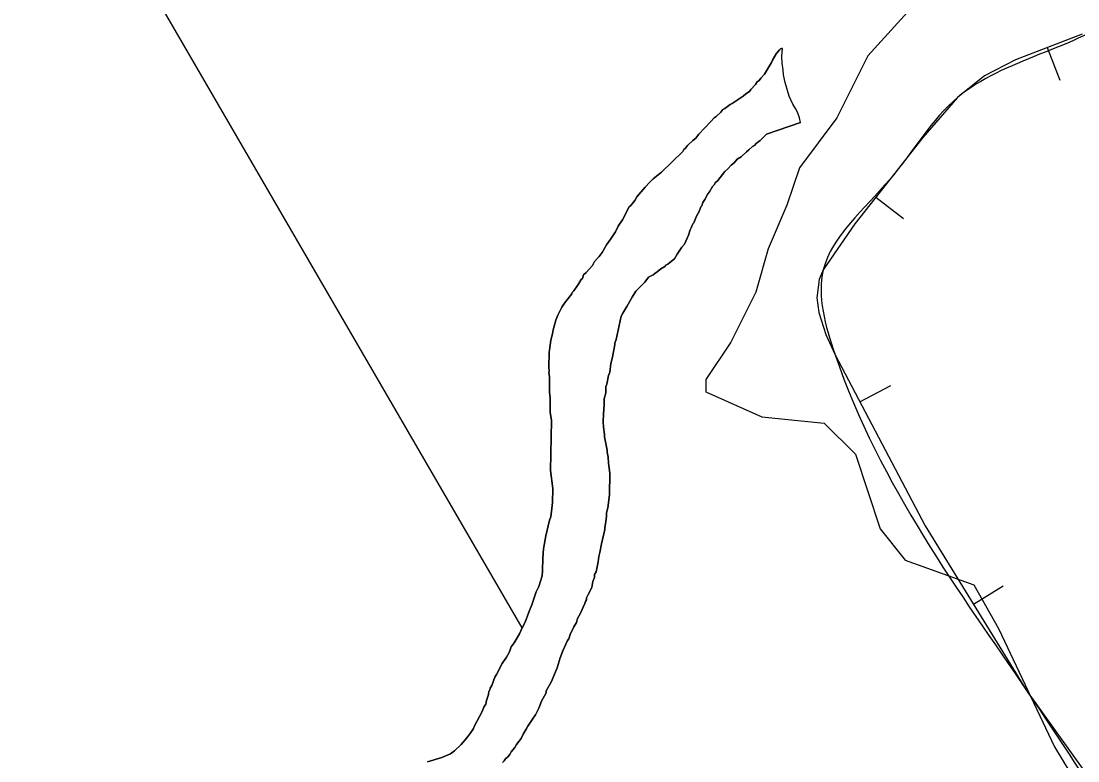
# Model space of a CAD drawing. Extents: x 3187622 to 3225504, y 800805 to 826213.
# Drawn here: x 3192317 to 3193075, y 822186 to 822717 of the extents above; entities that cross this region are included whole.
import ezdxf

# ---------------------------------------------------------------- set-up
doc = ezdxf.new("R2010")
doc.units = 0
for name, color, linetype in [('V-BORW-LINE', 7, 'Continuous'), ('V-SITE-VEGE', 7, 'Continuous'), ('V-TOPO-SHOR', 7, 'Continuous')]:
    doc.layers.add(name, color=color, linetype=linetype)

msp = doc.modelspace()

# ---------------------------------------------------------------- linework, layer by layer
at = {"layer": 'V-BORW-LINE'}
for p, q in [((3193053.28, 822697.8), (3193062.34, 822674.5)), ((3192930.42, 822590.56), (3192950.1, 822575.14)), ((3192918.87, 822443.63), (3192940.98, 822455.3)), ((3193000.36, 822298.42), (3193021.67, 822311.5))]:
    msp.add_line(p, q, dxfattribs=at)
msp.add_lwpolyline([(3193078.31, 822707.53), (3193030.56, 822688.97), (3193008.21, 822677.51), (3192988.91, 822661.96), (3192964, 822633.18), (3192940.33, 822603.21), (3192915.29, 822571.25), (3192892.59, 822538.19), (3192889.58, 822531.35), (3192888.11, 822518.16), (3192889.54, 822507.68), (3192894.44, 822491.96), (3192901.05, 822477.38), (3192965.81, 822354.67), (3193038.45, 822236.41), (3193123.06, 822118.18)], dxfattribs=at)
msp.add_spline([(3193316.85, 822598.58), (3193335.23, 822540.6), (3193410.28, 822427.7), (3193431.93, 822364.3), (3193469.12, 822309.98), (3193521.5, 822255.86), (3193609.23, 822072.56), (3193646.79, 822019.2), (3193676.93, 821957.13), (3193720.79, 821903.14), (3193749.98, 821838.8), (3193830.19, 821730.3), (3193879.71, 821614.86), (3193980.49, 821434.8), (3194001.26, 821375.3), (3194045.64, 821322.89), (3194255.37, 820971.94), (3194278.31, 820910.59), (3194299.82, 820853.02), (3194335.62, 820798.38), (3194443.77, 820680.36), (3194483.44, 820494.4), (3194474.83, 820430.03), (3194362.39, 820338.67), (3194243.42, 820273.69), (3194115.49, 820232.76), (3193985.14, 820192.17), (3193870.95, 820096.91), (3193700.83, 819981.97), (3193642.2, 819950.84), (3193574.53, 819997.4), (3193482.68, 820109.42), (3193411.41, 820226.39), (3193461.02, 820288.31), (3193515.96, 820325.35), (3193569.36, 820370.53), (3193689.7, 820437.29), (3193809.35, 820477.22), (3193921.84, 820552.76), (3193973.73, 820602.01), (3193968.17, 820665.53), (3193943.66, 820740.3), (3193889.61, 820861.46), (3193818.66, 820974.39), (3193871.87, 821026.87), (3193893.16, 821093.52), (3193831.56, 821288.3), (3193761.99, 821415.91), (3193682.09, 821525.66), (3193580.7, 821633.19), (3193582.07, 821571.35), (3193675.74, 821399.36), (3193689.39, 821337.66), (3193682.99, 821269.97), (3193666.03, 821201.07), (3193594.75, 821238.9), (3193552.49, 821298.82), (3193499.03, 821351.22), (3193535.64, 821423.98), (3193485.29, 821613.09), (3193426.35, 821662.5), (3193356.91, 821777.83), (3193308.38, 821900.53), (3193294.27, 821963), (3193279.73, 822022.15), (3193265.13, 822081.57), (3193249.65, 822013.88), (3193262.24, 821951.66), (3193210.33, 822002.36), (3193038.45, 822236.41), (3192901.05, 822477.38), (3192892.59, 822538.19), (3192940.33, 822603.21), (3192988.91, 822661.96), (3193107.58, 822723.07), (3193158.64, 822772.12), (3193217.19, 822790.62), (3193249.51, 822764.99), (3193290.24, 822685.8), (3193316.85, 822598.58)], degree=3, dxfattribs=at)
at = {"layer": 'V-SITE-VEGE'}
for p, q in [((3192969.23, 822741.1), (3192924.58, 822691.95)), ((3192861.85, 822696.99), (3192861.12, 822696.28)), ((3192862.6, 822697.25), (3192861.85, 822696.99)), ((3192863.43, 822697.03), (3192862.6, 822697.25)), ((3192863, 822691.66), (3192863.43, 822697.03)), ((3192858.91, 822693.43), (3192856.3, 822688.79)), ((3192861.12, 822696.28), (3192858.91, 822693.43)), ((3192863.24, 822686.62), (3192863, 822691.66)), ((3192924.58, 822691.95), (3192902.25, 822647.28)), ((3192855.54, 822687), (3192850.35, 822678.79)), ((3192856.3, 822688.79), (3192855.54, 822687)), ((3192863.83, 822681.9), (3192863.24, 822686.62)), ((3192864.1, 822678.2), (3192863.83, 822681.9)), ((3192846.65, 822674.17), (3192845.19, 822673.11)), ((3192847.77, 822675.95), (3192846.65, 822674.17)), ((3192850.35, 822678.79), (3192847.77, 822675.95)), ((3192865.35, 822672.8), (3192864.1, 822678.2)), ((3192839.66, 822666.36), (3192837.1, 822664.6)), ((3192840.77, 822667.78), (3192839.66, 822666.36)), ((3192844.08, 822671.33), (3192840.77, 822667.78)), ((3192845.19, 822673.11), (3192844.08, 822671.33)), ((3192868.19, 822663.01), (3192865.35, 822672.8)), ((3192835.27, 822662.83), (3192827.24, 822657.56)), ((3192837.1, 822664.6), (3192835.27, 822662.83)), ((3192870.78, 822657.25), (3192868.19, 822663.01)), ((3192819.19, 822651.57), (3192815.89, 822648.38)), ((3192820.67, 822653.35), (3192819.19, 822651.57)), ((3192822.13, 822654.04), (3192820.67, 822653.35)), ((3192825.78, 822656.87), (3192822.13, 822654.04)), ((3192827.24, 822657.56), (3192825.78, 822656.87)), ((3192872.74, 822654.19), (3192870.78, 822657.25)), ((3192874.04, 822651.48), (3192872.74, 822654.19)), ((3192875.64, 822647.42), (3192874.04, 822651.48)), ((3192811.86, 822644.85), (3192807.44, 822639.88)), ((3192814.43, 822647.33), (3192811.86, 822644.85)), ((3192815.89, 822648.38), (3192814.43, 822647.33)), ((3192852.01, 822635.55), (3192876.26, 822644.05)), ((3192902.25, 822647.28), (3192875.46, 822611.54)), ((3192876.26, 822644.05), (3192875.64, 822647.42)), ((3192807.44, 822639.88), (3192803.4, 822635.62)), ((3192798.98, 822631.01), (3192795.31, 822627.46)), ((3192801.18, 822632.77), (3192798.98, 822631.01)), ((3192803.4, 822635.62), (3192801.18, 822632.77)), ((3192843.35, 822627.55), (3192844.46, 822628.97)), ((3192844.46, 822628.97), (3192847.39, 822631.08)), ((3192847.39, 822631.08), (3192852.01, 822635.55)), ((3192791.99, 822623.2), (3192776.57, 822608.32)), ((3192792.73, 822624.63), (3192791.99, 822623.2)), ((3192793.84, 822625.69), (3192792.73, 822624.63)), ((3192795.31, 822627.46), (3192793.84, 822625.69)), ((3192833.83, 822619.42), (3192837.5, 822622.96)), ((3192837.5, 822622.96), (3192839.33, 822624.37)), ((3192839.33, 822624.37), (3192841.9, 822626.85)), ((3192841.9, 822626.85), (3192843.35, 822627.55)), ((3192824.3, 822610.93), (3192826.5, 822613.42)), ((3192826.5, 822613.42), (3192828.7, 822615.19)), ((3192828.7, 822615.19), (3192830.91, 822617.67)), ((3192830.91, 822617.67), (3192833.83, 822619.42)), ((3192776.57, 822608.32), (3192770.71, 822603.73)), ((3192816.93, 822602.41), (3192822.09, 822608.81)), ((3192822.09, 822608.81), (3192824.3, 822610.93)), ((3192875.46, 822611.54), (3192866.53, 822584.73)), ((3192768.14, 822601.25), (3192764.83, 822597.71)), ((3192770.71, 822603.73), (3192768.14, 822601.25)), ((3192811.01, 822594.21), (3192813.24, 822598.14)), ((3192813.24, 822598.14), (3192814.71, 822599.56)), ((3192814.71, 822599.56), (3192815.09, 822600.64)), ((3192815.09, 822600.64), (3192816.93, 822602.41)), ((3192758.94, 822590.59), (3192757.45, 822588.1)), ((3192764.83, 822597.71), (3192758.94, 822590.59)), ((3192807.67, 822588.86), (3192809.9, 822592.79)), ((3192809.9, 822592.79), (3192811.01, 822594.21)), ((3192753.4, 822583.48), (3192748.54, 822574.19)), ((3192754.5, 822584.54), (3192753.4, 822583.48)), ((3192757.45, 822588.1), (3192754.5, 822584.54)), ((3192803.54, 822580.28), (3192804.69, 822583.5)), ((3192804.69, 822583.5), (3192805.42, 822584.21)), ((3192805.42, 822584.21), (3192806.19, 822586.73)), ((3192806.19, 822586.73), (3192807.67, 822588.86)), ((3192866.53, 822584.73), (3192853.14, 822553.46)), ((3192799.79, 822572.05), (3192801.68, 822576.71)), ((3192801.68, 822576.71), (3192803.54, 822580.28)), ((3192745.57, 822569.55), (3192743.7, 822565.61)), ((3192748.54, 822574.19), (3192745.57, 822569.55)), ((3192797.18, 822567.04), (3192797.92, 822568.47)), ((3192797.92, 822568.47), (3192799.06, 822571.34)), ((3192799.06, 822571.34), (3192799.79, 822572.05)), ((3192740.36, 822560.62), (3192737.04, 822556.35)), ((3192743.7, 822565.61), (3192740.36, 822560.62)), ((3192793.02, 822556.66), (3192796.02, 822563.1)), ((3192796.02, 822563.1), (3192797.18, 822567.04)), ((3192737.04, 822556.35), (3192734.05, 822550.63)), ((3192787.84, 822549.53), (3192791.18, 822554.53)), ((3192791.18, 822554.53), (3192793.02, 822556.66)), ((3192853.14, 822553.46), (3192844.21, 822522.18)), ((3192731.83, 822547.79), (3192728.52, 822544.24)), ((3192734.05, 822550.63), (3192731.83, 822547.79)), ((3192782.68, 822543.49), (3192785.98, 822546.32)), ((3192785.98, 822546.32), (3192787.84, 822549.53)), ((3192727.03, 822541.38), (3192722.61, 822536.41)), ((3192728.52, 822544.24), (3192727.03, 822541.38)), ((3192773.54, 822536.8), (3192776.11, 822538.92)), ((3192776.11, 822538.92), (3192779.02, 822540.67)), ((3192779.02, 822540.67), (3192779.77, 822541.74)), ((3192779.77, 822541.74), (3192781.22, 822542.44)), ((3192781.22, 822542.44), (3192782.68, 822543.49)), ((3192718.92, 822531.42), (3192717.42, 822528.56)), ((3192720.01, 822532.12), (3192718.92, 822531.42)), ((3192720.77, 822534.64), (3192720.01, 822532.12)), ((3192722.61, 822536.41), (3192720.77, 822534.64)), ((3192764.75, 822529.38), (3192767.34, 822532.94)), ((3192767.34, 822532.94), (3192770.62, 822534.69)), ((3192770.62, 822534.69), (3192771.72, 822535.75)), ((3192771.72, 822535.75), (3192773.54, 822536.8)), ((3192713.14, 822522.66), (3192712.62, 822522.15)), ((3192713.72, 822523.22), (3192713.14, 822522.66)), ((3192716.31, 822527.14), (3192713.72, 822523.22)), ((3192717.42, 822528.56), (3192716.31, 822527.14)), ((3192755.54, 822518.72), (3192758.15, 822523)), ((3192758.15, 822523), (3192764.75, 822529.38)), ((3192844.21, 822522.18), (3192826.35, 822486.44)), ((3192712.23, 822521.08), (3192707.06, 822514.32)), ((3192712.62, 822522.15), (3192712.23, 822521.08)), ((3192751.81, 822511.94), (3192755.54, 822518.72)), ((3192705.21, 822511.47), (3192702.22, 822505.75)), ((3192707.06, 822514.32), (3192705.21, 822511.47)), ((3192747.72, 822505.15), (3192748.84, 822507.3)), ((3192748.84, 822507.3), (3192751.81, 822511.94)), ((3192700.71, 822502.17), (3192698.79, 822495.35)), ((3192702.22, 822505.75), (3192700.71, 822502.17)), ((3192744.89, 822491.65), (3192747.72, 822505.15)), ((3192698.38, 822492.47), (3192697.21, 822487.8)), ((3192698.79, 822495.35), (3192698.38, 822492.47)), ((3192697.21, 822487.8), (3192696.36, 822480.6)), ((3192741.42, 822475.68), (3192743.03, 822484.67)), ((3192743.03, 822484.67), (3192743.05, 822485.76)), ((3192743.05, 822485.76), (3192744.18, 822488.26)), ((3192744.18, 822488.26), (3192744.89, 822491.65)), ((3192826.35, 822486.44), (3192808.49, 822459.64)), ((3192695.97, 822479.16), (3192695.78, 822468.34)), ((3192696.36, 822480.6), (3192695.97, 822479.16)), ((3192739.43, 822464.89), (3192740.26, 822471.01)), ((3192740.26, 822471.01), (3192741.42, 822475.68)), ((3192696.09, 822465.81), (3192695.71, 822464.37)), ((3192695.71, 822464.37), (3192696.38, 822461.84)), ((3192695.78, 822468.34), (3192696.09, 822465.81)), ((3192696.38, 822461.84), (3192696.18, 822450.29)), ((3192737.47, 822456.27), (3192738.66, 822462.38)), ((3192738.66, 822462.38), (3192739.43, 822464.89)), ((3192736.64, 822450.15), (3192736.72, 822454.48)), ((3192736.72, 822454.48), (3192737.47, 822456.27)), ((3192808.49, 822459.64), (3192808.49, 822450.7)), ((3192696.18, 822450.29), (3192696.83, 822446.68)), ((3192696.83, 822446.68), (3192696.65, 822436.22)), ((3192735.48, 822445.85), (3192736.64, 822450.15)), ((3192808.49, 822450.7), (3192848.67, 822432.83)), ((3192734.93, 822435.03), (3192735.4, 822441.52)), ((3192735.4, 822441.52), (3192735.48, 822445.85)), ((3192696.65, 822436.22), (3192697.62, 822430.07)), ((3192734.82, 822429.26), (3192734.93, 822435.03)), ((3192848.67, 822432.83), (3192893.32, 822428.36)), ((3192697.62, 822430.07), (3192696.98, 822394.36)), ((3192735.11, 822425.29), (3192734.82, 822429.26)), ((3192735.74, 822420.22), (3192735.11, 822425.29)), ((3192893.32, 822428.36), (3192915.65, 822406.02)), ((3192735.71, 822418.42), (3192735.74, 822420.22)), ((3192737.37, 822410.09), (3192735.71, 822418.42)), ((3192737.71, 822409.01), (3192737.37, 822410.09)), ((3192737.68, 822407.56), (3192737.71, 822409.01)), ((3192738.34, 822403.94), (3192737.68, 822407.56)), ((3192738.62, 822399.61), (3192738.34, 822403.94)), ((3192915.65, 822406.02), (3192933.51, 822352.41)), ((3192696.98, 822394.36), (3192698.55, 822381.34)), ((3192739.58, 822392.38), (3192738.62, 822399.61)), ((3192739.3, 822376.87), (3192739.58, 822392.38)), ((3192698.55, 822381.34), (3192698.37, 822371.24)), ((3192698.37, 822371.24), (3192697.94, 822366.92)), ((3192738.05, 822367.51), (3192739.3, 822376.87)), ((3192697.94, 822366.92), (3192697.11, 822361.17)), ((3192737.22, 822361.39), (3192737.26, 822363.92)), ((3192737.26, 822363.92), (3192738.05, 822367.51)), ((3192696.34, 822358.66), (3192693.62, 822347.52)), ((3192697.11, 822361.17), (3192696.34, 822358.66)), ((3192735.99, 822353.48), (3192736.79, 822357.43)), ((3192736.79, 822357.43), (3192736.82, 822359.6)), ((3192736.82, 822359.6), (3192737.22, 822361.39)), ((3192733.62, 822341.61), (3192735.97, 822352.04)), ((3192735.97, 822352.04), (3192735.99, 822353.48)), ((3192933.51, 822352.41), (3192951.37, 822330.07)), ((3192693.62, 822347.52), (3192692.01, 822338.17)), ((3192732.43, 822335.5), (3192733.62, 822341.61)), ((3192692.01, 822338.17), (3192691.53, 822331.68)), ((3192731.65, 822332.63), (3192732.43, 822335.5)), ((3192691.53, 822331.68), (3192691.36, 822321.95)), ((3192729.65, 822321.48), (3192731.22, 822328.67)), ((3192731.22, 822328.67), (3192731.65, 822332.63)), ((3192951.37, 822330.07), (3193000.49, 822312.2)), ((3192690.94, 822318.71), (3192688.64, 822311.17)), ((3192691.36, 822321.95), (3192690.94, 822318.71)), ((3192728.5, 822317.53), (3192728.53, 822319.7)), ((3192728.53, 822319.7), (3192729.65, 822321.48)), ((3192688.64, 822311.17), (3192686.77, 822307.23)), ((3192723.95, 822305.35), (3192726.56, 822310.35)), ((3192726.56, 822310.35), (3192727.36, 822314.67)), ((3192727.36, 822314.67), (3192728.5, 822317.53)), ((3193000.49, 822312.2), (3193018.34, 822280.93)), ((3192686.77, 822307.23), (3192683.71, 822297.91)), ((3192722.79, 822301.4), (3192722.82, 822302.84)), ((3192722.82, 822302.84), (3192723.95, 822305.35)), ((3192683.71, 822297.91), (3192681.45, 822292.54)), ((3192718.29, 822291.38), (3192721.67, 822298.9)), ((3192721.67, 822298.9), (3192722.05, 822300.33)), ((3192722.05, 822300.33), (3192722.79, 822301.4)), ((3192681.45, 822292.54), (3192678.8, 822285.37)), ((3192715.65, 822285.3), (3192716.43, 822288.17)), ((3192716.43, 822288.17), (3192718.29, 822291.38)), ((3192676.56, 822281.44), (3192674.68, 822277.15)), ((3192678.8, 822285.37), (3192676.56, 822281.44)), ((3192711.17, 822276.72), (3192713.79, 822282.08)), ((3192713.79, 822282.08), (3192715.65, 822285.3)), ((3193018.34, 822280.93), (3193058.53, 822196.04)), ((3192674.68, 822277.15), (3192670.96, 822270.72)), ((3192705.91, 822264.91), (3192709.29, 822272.42)), ((3192709.29, 822272.42), (3192710.03, 822273.49)), ((3192710.03, 822273.49), (3192711.17, 822276.72)), ((3192668.75, 822267.88), (3192667.6, 822264.29)), ((3192670.96, 822270.72), (3192668.75, 822267.88)), ((3192704.01, 822259.89), (3192705.91, 822264.91)), ((3192665.36, 822260.36), (3192662.39, 822255.72)), ((3192667.6, 822264.29), (3192665.36, 822260.36)), ((3192701.72, 822252.71), (3192704.01, 822259.89)), ((3192662.39, 822255.72), (3192658.28, 822247.86)), ((3192697.57, 822242.33), (3192701.72, 822252.71)), ((3192657.17, 822246.07), (3192654.9, 822239.98)), ((3192658.28, 822247.86), (3192657.17, 822246.07)), ((3192693.85, 822236.26), (3192697.57, 822242.33)), ((3192652.66, 822236.05), (3192652.62, 822233.53)), ((3192653.4, 822236.76), (3192652.66, 822236.05)), ((3192653.78, 822238.2), (3192653.4, 822236.76)), ((3192654.9, 822239.98), (3192653.78, 822238.2)), ((3192690.47, 822228.74), (3192693.82, 822234.82)), ((3192693.82, 822234.82), (3192693.85, 822236.26)), ((3192650.69, 822226.71), (3192649.21, 822224.57)), ((3192651.1, 822229.23), (3192650.69, 822226.71)), ((3192652.62, 822233.53), (3192651.1, 822229.23)), ((3192688.58, 822223.73), (3192690.47, 822228.74)), ((3192647.7, 822220.99), (3192642.47, 822210.98)), ((3192649.21, 822224.57), (3192647.7, 822220.99)), ((3192684.48, 822216.58), (3192686.33, 822219.08)), ((3192686.33, 822219.08), (3192687.08, 822220.87)), ((3192687.08, 822220.87), (3192688.58, 822223.73)), ((3192680.77, 822210.88), (3192684.48, 822216.58)), ((3192639.86, 822206.34), (3192636.91, 822202.42)), ((3192641.72, 822209.19), (3192639.86, 822206.34)), ((3192642.47, 822210.98), (3192641.72, 822209.19)), ((3192675.92, 822201.95), (3192677.42, 822205.17)), ((3192677.42, 822205.17), (3192679.65, 822208.73)), ((3192679.65, 822208.73), (3192680.77, 822210.88)), ((3192632.86, 822197.8), (3192628.08, 822193.2)), ((3192636.91, 822202.42), (3192632.86, 822197.8)), ((3192671.48, 822195.53), (3192672.6, 822197.68)), ((3192672.6, 822197.68), (3192675.92, 822201.95)), ((3192625.16, 822191.09), (3192618.98, 822188.31)), ((3192628.08, 822193.2), (3192625.16, 822191.09)), ((3192664.83, 822187.35), (3192666.31, 822188.77)), ((3192666.31, 822188.77), (3192667.78, 822190.55)), ((3192667.78, 822190.55), (3192668.89, 822192.33)), ((3192668.89, 822192.33), (3192671.48, 822195.53)), ((3193058.53, 822196.04), (3193098.72, 822129.03)), ((3192618.98, 822188.31), (3192608.82, 822185.25)), ((3192663.73, 822185.93), (3192664.83, 822187.35))]:
    msp.add_line(p, q, dxfattribs=at)
at = {"layer": 'V-TOPO-SHOR'}
msp.add_line((3192876.26, 822644.05), (3192852.01, 822635.55), dxfattribs=at)
for points in [[(3192676.56, 822281.44), (3191837.08, 823728.13)], [(3192695.71, 822464.37), (3192696.09, 822465.81), (3192695.78, 822468.34), (3192695.97, 822479.16), (3192696.36, 822480.6), (3192697.21, 822487.8), (3192698.38, 822492.47), (3192698.79, 822495.35), (3192700.71, 822502.17), (3192702.22, 822505.75), (3192705.21, 822511.47), (3192707.06, 822514.32), (3192712.24, 822521.08), (3192712.62, 822522.15), (3192713.72, 822523.22), (3192716.31, 822527.14), (3192717.42, 822528.56), (3192718.92, 822531.42), (3192720.01, 822532.13), (3192720.77, 822534.64), (3192722.61, 822536.41), (3192727.03, 822541.38), (3192728.52, 822544.24), (3192731.83, 822547.79), (3192734.05, 822550.63), (3192737.04, 822556.35), (3192740.36, 822560.62), (3192743.7, 822565.61), (3192745.57, 822569.55), (3192748.54, 822574.19), (3192753.4, 822583.48), (3192754.5, 822584.54), (3192757.45, 822588.1), (3192758.94, 822590.59), (3192764.83, 822597.71), (3192768.14, 822601.25), (3192770.71, 822603.73), (3192776.57, 822608.32), (3192791.99, 822623.2), (3192792.73, 822624.63), (3192793.84, 822625.69), (3192795.31, 822627.46), (3192798.98, 822631.01), (3192801.18, 822632.77), (3192803.4, 822635.62), (3192807.44, 822639.88), (3192811.86, 822644.85), (3192814.43, 822647.33), (3192815.89, 822648.38), (3192819.19, 822651.57), (3192820.67, 822653.35), (3192822.12, 822654.04), (3192825.78, 822656.87), (3192827.24, 822657.56), (3192835.27, 822662.83), (3192837.1, 822664.6), (3192839.66, 822666.36), (3192840.77, 822667.78), (3192844.08, 822671.33), (3192845.19, 822673.11), (3192846.65, 822674.17), (3192847.77, 822675.95), (3192850.35, 822678.79), (3192855.54, 822687), (3192856.3, 822688.79), (3192858.91, 822693.43), (3192861.12, 822696.28), (3192861.85, 822696.99), (3192862.6, 822697.25), (3192863.43, 822697.03)], [(3192876.26, 822644.05), (3192875.64, 822647.42), (3192874.04, 822651.48), (3192872.74, 822654.19), (3192870.78, 822657.25), (3192868.19, 822663.01), (3192865.35, 822672.8), (3192864.1, 822678.2), (3192863.83, 822681.9), (3192863.24, 822686.62), (3192863, 822691.66), (3192863.43, 822697.03)], [(3192852.01, 822635.55), (3192847.39, 822631.08), (3192844.46, 822628.97), (3192843.35, 822627.55), (3192841.9, 822626.85), (3192839.33, 822624.37), (3192837.5, 822622.96), (3192833.83, 822619.42), (3192830.91, 822617.67), (3192828.7, 822615.19), (3192826.5, 822613.42), (3192824.3, 822610.93), (3192822.09, 822608.81), (3192816.93, 822602.41), (3192815.09, 822600.64), (3192814.71, 822599.56), (3192813.24, 822598.14), (3192811.01, 822594.21), (3192809.9, 822592.79), (3192807.67, 822588.86), (3192806.19, 822586.73), (3192805.42, 822584.21), (3192804.69, 822583.5), (3192803.54, 822580.28), (3192801.68, 822576.71), (3192799.79, 822572.05), (3192799.06, 822571.34), (3192797.92, 822568.47), (3192797.18, 822567.04), (3192796.02, 822563.1), (3192793.02, 822556.66), (3192791.18, 822554.53), (3192787.84, 822549.53), (3192785.98, 822546.32), (3192782.68, 822543.49), (3192781.22, 822542.44), (3192779.77, 822541.74), (3192779.02, 822540.67), (3192776.11, 822538.92), (3192773.54, 822536.8), (3192771.72, 822535.75), (3192770.62, 822534.69), (3192767.34, 822532.94), (3192764.75, 822529.38), (3192758.15, 822523), (3192755.54, 822518.72), (3192751.81, 822511.94), (3192748.84, 822507.3), (3192747.72, 822505.15), (3192744.18, 822488.26), (3192743.05, 822485.76), (3192743.03, 822484.67), (3192741.42, 822475.68), (3192740.26, 822471.01), (3192739.43, 822464.89), (3192738.66, 822462.38), (3192737.47, 822456.27), (3192736.72, 822454.48), (3192736.64, 822450.15), (3192735.48, 822445.85), (3192735.4, 822441.52), (3192734.93, 822435.03), (3192734.82, 822429.26), (3192735.11, 822425.29), (3192735.74, 822420.22), (3192735.71, 822418.42), (3192737.37, 822410.09), (3192737.71, 822409.01), (3192737.68, 822407.56), (3192738.34, 822403.94), (3192738.62, 822399.61), (3192739.58, 822392.38), (3192739.3, 822376.87), (3192738.05, 822367.51), (3192737.26, 822363.92), (3192737.22, 822361.39), (3192736.82, 822359.6), (3192736.79, 822357.43), (3192735.99, 822353.48), (3192735.97, 822352.04), (3192733.62, 822341.61), (3192732.43, 822335.5), (3192731.65, 822332.63), (3192731.22, 822328.67), (3192729.65, 822321.48), (3192728.53, 822319.7), (3192728.5, 822317.53), (3192727.36, 822314.67), (3192726.56, 822310.35), (3192723.95, 822305.35), (3192722.82, 822302.84), (3192722.79, 822301.4), (3192722.05, 822300.33), (3192721.67, 822298.9), (3192718.29, 822291.38), (3192716.43, 822288.17), (3192715.65, 822285.3), (3192713.79, 822282.08), (3192711.17, 822276.72), (3192710.03, 822273.49), (3192709.29, 822272.42)], [(3192608.82, 822185.25), (3192618.98, 822188.31), (3192625.16, 822191.09), (3192628.08, 822193.2), (3192632.86, 822197.8), (3192636.91, 822202.42), (3192639.86, 822206.34), (3192641.72, 822209.19), (3192642.47, 822210.98), (3192647.7, 822220.99), (3192649.21, 822224.57), (3192650.69, 822226.71), (3192651.1, 822229.23), (3192652.62, 822233.53), (3192652.66, 822236.05), (3192653.4, 822236.76), (3192653.78, 822238.2), (3192654.9, 822239.98), (3192657.17, 822246.07), (3192658.28, 822247.86), (3192662.39, 822255.72), (3192665.36, 822260.36), (3192667.6, 822264.29), (3192668.75, 822267.88), (3192670.96, 822270.72), (3192674.68, 822277.15), (3192676.56, 822281.44), (3192678.8, 822285.37), (3192681.45, 822292.54), (3192683.71, 822297.91), (3192686.77, 822307.23), (3192688.64, 822311.17), (3192690.94, 822318.71), (3192691.36, 822321.95), (3192691.53, 822331.68), (3192692.01, 822338.17), (3192693.62, 822347.52), (3192696.34, 822358.66), (3192697.11, 822361.17), (3192697.94, 822366.92), (3192698.37, 822371.24), (3192698.55, 822381.34), (3192696.98, 822394.36), (3192697.62, 822430.07), (3192696.65, 822436.22), (3192696.83, 822446.68), (3192696.18, 822450.29), (3192696.38, 822461.84), (3192695.71, 822464.37)], [(3192709.29, 822272.42), (3192705.91, 822264.91), (3192704.01, 822259.89), (3192701.72, 822252.71), (3192697.57, 822242.33), (3192693.85, 822236.26), (3192693.82, 822234.82), (3192690.47, 822228.74), (3192688.58, 822223.73), (3192687.08, 822220.87), (3192686.33, 822219.08), (3192684.48, 822216.58), (3192680.77, 822210.88), (3192679.65, 822208.73), (3192677.42, 822205.17), (3192675.92, 822201.95), (3192672.6, 822197.68), (3192671.48, 822195.53), (3192668.89, 822192.33), (3192667.78, 822190.55), (3192666.31, 822188.77), (3192664.83, 822187.35), (3192663.73, 822185.93), (3192662.63, 822184.86)]]:
    msp.add_lwpolyline(points, dxfattribs=at)

doc.saveas('drawing.dxf')
